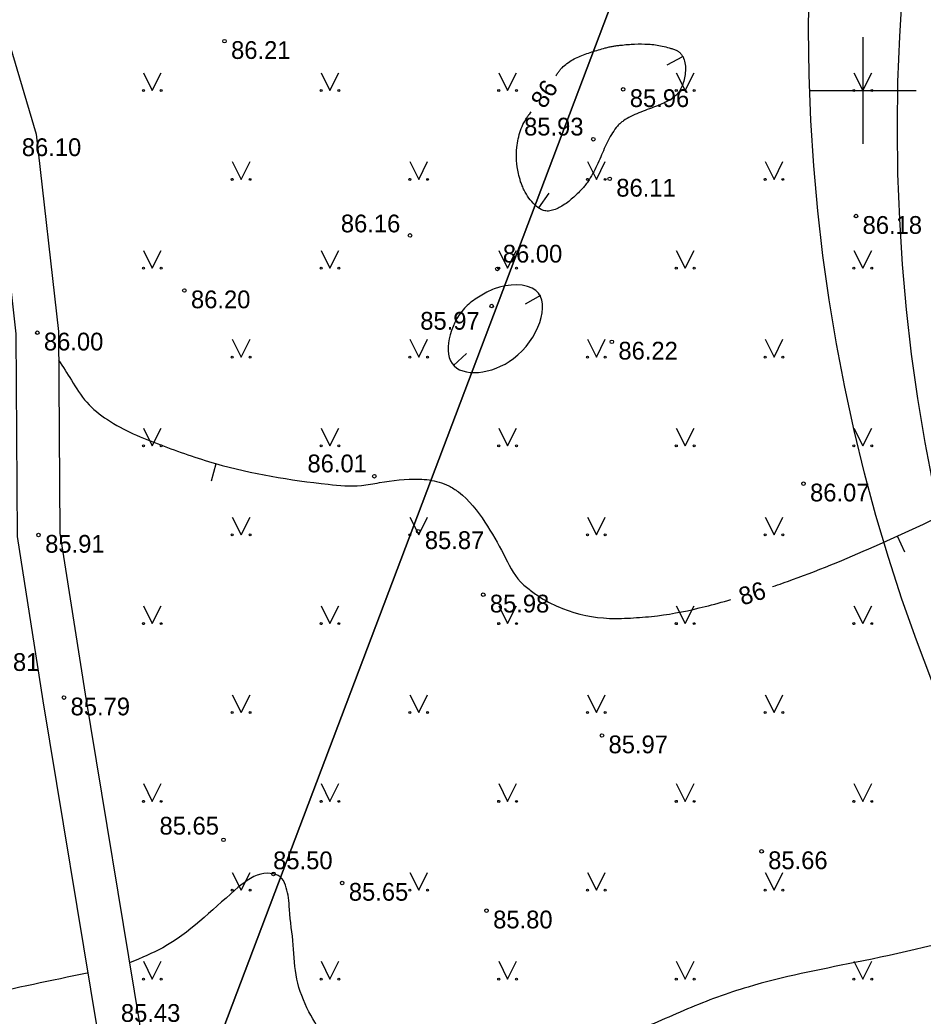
# Model space of a CAD drawing. Extents: x 576692 to 577659, y 273254 to 273799.
# Drawn here: x 577426.27 to 577451.7, y 273373.96 to 273401.99 of the extents above; entities that cross this region are included whole.
import ezdxf

# ---------------------------------------------------------------- set-up
doc = ezdxf.new("R2010")
doc.units = 0
for name, color, linetype in [('CKOM_ELEM_####_####_#', 7, 'Continuous'), ('ELEK_ELEM_####_####_#', 7, 'Continuous'), ('ELEK_VADP_VSPR_####_#', 7, 'Continuous'), ('GEOD_ELEM_####_TKST_#', 7, 'Continuous'), ('GEOD_SITP_####_TKST_#', 7, 'Continuous'), ('HIDT_REZV_####_TKST_#', 7, 'Continuous'), ('LKAN_ELEM_PAST_TKST_#', 7, 'Continuous'), ('RELJ_ELEM_####_####_#', 7, 'Continuous'), ('RELJ_HORZ_PAMT_####_#', 7, 'Continuous'), ('SILT_VADP_UDEN_####_#', 7, 'Continuous')]:
    doc.layers.add(name, color=color, linetype=linetype)

msp = doc.modelspace()

# ---------------------------------------------------------------- linework, layer by layer
at = {"layer": 'CKOM_ELEM_####_####_#'}
for p, q in [((577450, 273401.5), (577450, 273400)), ((577448.5, 273400), (577450, 273400)), ((577450, 273400), (577450, 273398.5)), ((577450, 273400), (577451.5, 273400))]:
    msp.add_line(p, q, dxfattribs=at)
at = {"layer": 'ELEK_ELEM_####_####_#'}
for points in [[(577413.683, 273433.171), (577414.384, 273428.577), (577417.043, 273421.109), (577421.162, 273412.286), (577423.234, 273406.34), (577425.55, 273398.535), (577426.162, 273393.15), (577426.197, 273387.448), (577426.921, 273382.825), (577428.445, 273373.585), (577429.287, 273365.909), (577429.848, 273358.65), (577430.948, 273354.997), (577433.405, 273351.978)], [(577414.895, 273433.183), (577415.552, 273428.871), (577418.155, 273421.565), (577422.276, 273412.738), (577424.376, 273406.708), (577426.73, 273398.775), (577427.362, 273393.222), (577427.397, 273387.544), (577428.105, 273383.015), (577429.635, 273373.749), (577430.481, 273366.021), (577431.034, 273358.872), (577432.028, 273355.574), (577434.03, 273353.141)]]:
    msp.add_lwpolyline(points, dxfattribs=at)
at = {"layer": 'ELEK_VADP_VSPR_####_#'}
for centre in [(577498.474, 273401.727), (577500.973, 273398.95)]:
    msp.add_circle(centre, 50, dxfattribs=at)
at = {"layer": 'GEOD_ELEM_####_TKST_#'}
for p, q in [((577444.491, 273400.722), (577444.933, 273400.955)), ((577441.159, 273397.108), (577440.873, 273396.697)), ((577440.504, 273393.995), (577440.938, 273394.243)), ((577438.847, 273392.599), (577438.476, 273392.263)), ((577431.664, 273389.019), (577431.793, 273389.502)), ((577451.182, 273387.01), (577450.972, 273387.464))]:
    msp.add_line(p, q, dxfattribs=at)
for points in [[(577441.363, 273400.414), (577441.418, 273400.497), (577441.473, 273400.573), (577441.534, 273400.642), (577441.672, 273400.763), (577442.002, 273400.949), (577442.372, 273401.084), (577442.562, 273401.142), (577442.749, 273401.197), (577442.858, 273401.226), (577442.968, 273401.246), (577443.077, 273401.262), (577443.186, 273401.275), (577443.38, 273401.294), (577443.574, 273401.306), (577443.965, 273401.303), (577444.356, 273401.25), (577444.551, 273401.2), (577444.647, 273401.169), (577444.696, 273401.151), (577444.744, 273401.132), (577444.814, 273401.094), (577444.872, 273401.043), (577444.955, 273400.907), (577445.006, 273400.55), (577444.932, 273400.175), (577444.86, 273400.016), (577444.77, 273399.894), (577444.691, 273399.823), (577444.601, 273399.759), (577444.397, 273399.648), (577443.932, 273399.462), (577443.468, 273399.268), (577443.265, 273399.148), (577443.177, 273399.078), (577443.098, 273399), (577442.955, 273398.81), (577442.833, 273398.596), (577442.621, 273398.13), (577442.394, 273397.653), (577442.256, 273397.428), (577442.176, 273397.322), (577442.088, 273397.221), (577441.828, 273396.969), (577441.529, 273396.747), (577441.225, 273396.62), (577441.081, 273396.611), (577441.013, 273396.625), (577440.98, 273396.636), (577440.949, 273396.651), (577440.765, 273396.786), (577440.602, 273396.975), (577440.467, 273397.198), (577440.413, 273397.316), (577440.389, 273397.375), (577440.368, 273397.434), (577440.305, 273397.667), (577440.262, 273398.401), (577440.365, 273398.874), (577440.459, 273399.092), (577440.517, 273399.194), (577440.582, 273399.292), (577440.664, 273399.404)], [(577447.462, 273386.042), (577448.021, 273386.239), (577450.468, 273387.234), (577453.725, 273388.861), (577455.26, 273389.838), (577456.701, 273390.983), (577457.135, 273391.495), (577457.984, 273392.744), (577458.738, 273394.045), (577458.969, 273394.564), (577459.152, 273395.105), (577459.333, 273395.65), (577459.554, 273396.179), (577459.974, 273396.753), (577460.593, 273397.196), (577461.272, 273397.423), (577462.273, 273397.638), (577462.774, 273397.743), (577463.272, 273397.856), (577464.296, 273398.13), (577464.806, 273398.207), (577465.056, 273398.2), (577465.178, 273398.18), (577465.3, 273398.149), (577465.993, 273397.764), (577466.58, 273397.181), (577467.136, 273396.532), (577467.738, 273395.952), (577468.845, 273395.099), (577470.622, 273393.736), (577471.12, 273393.258), (577471.337, 273392.983), (577471.543, 273392.686), (577471.82, 273392.145), (577471.957, 273391.571), (577471.962, 273391), (577471.899, 273390.426), (577471.841, 273389.854), (577471.865, 273389.286), (577472.149, 273387.542), (577472.241, 273387.002), (577472.309, 273386.735), (577472.408, 273386.471), (577472.78, 273386.044), (577473.303, 273385.809), (577474.014, 273385.652), (577474.725, 273385.541), (577476.154, 273385.454), (577476.828, 273385.463)], [(577439.23, 273394.215), (577439.627, 273394.422), (577440.796, 273394.372), (577440.164, 273392.456), (577438.438, 273392.319), (577438.862, 273393.954), (577439.23, 273394.215)], [(577427.362, 273392.413), (577427.722, 273391.851), (577428.154, 273391.229), (577428.734, 273390.741), (577430.235, 273390.029), (577431.775, 273389.507), (577434.952, 273388.92), (577435.886, 273388.887), (577436.393, 273388.968), (577437.513, 273389.066), (577438.071, 273388.984), (577438.346, 273388.874), (577438.617, 273388.706), (577439.363, 273387.856), (577439.891, 273386.946), (577440.364, 273386.178), (577440.64, 273385.938), (577440.931, 273385.735), (577441.546, 273385.427), (577442.873, 273385.149), (577443.544, 273385.163), (577444.219, 273385.223), (577445.56, 273385.481), (577446.289, 273385.677)]]:
    msp.add_spline(points, degree=3, dxfattribs=at)
at = {"layer": 'GEOD_SITP_####_TKST_#'}
for points in [[(577428.168, 273375.168), (577425.139, 273374.524), (577422.826, 273374.012), (577421.708, 273373.799), (577420.774, 273373.753), (577420.519, 273373.817), (577420.27, 273373.998), (577420.215, 273374.174), (577420.192, 273374.445), (577420.452, 273375.593), (577420.77, 273377.049), (577420.839, 273377.78), (577420.801, 273378.145), (577420.758, 273378.327), (577420.605, 273378.529), (577420.356, 273378.736), (577419.735, 273378.92), (577419.279, 273378.779), (577418.774, 273378.388), (577418.548, 273378.191), (577418.308, 273378.004), (577417.593, 273377.512), (577416.866, 273377.059), (577415.479, 273376.297), (577414.768, 273376.01), (577414.048, 273375.75), (577412.594, 273375.276), (577410.845, 273374.731), (577409.09, 273374.234), (577405.568, 273373.347), (577404.8, 273373.416), (577404.197, 273373.813), (577403.641, 273374.234), (577402.637, 273375.138), (577400.863, 273377.135), (577400.246, 273377.889), (577397.139, 273381.946), (577394.643, 273385.194), (577394.142, 273385.923), (577389.748, 273392.641), (577389.025, 273393.685), (577388.671, 273394.211), (577388.503, 273394.481), (577388.344, 273394.756), (577388.194, 273395.081), (577387.08, 273397.531), (577386.491, 273398.74), (577385.827, 273399.914), (577385.168, 273400.844), (577384.435, 273401.715), (577382.946, 273403.439), (577382.886, 273403.517), (577382.101, 273404.728), (577381.363, 273405.968), (577379.875, 273408.44), (577379.085, 273409.645), (577377.613, 273411.807), (577377.113, 273412.672), (577375.561, 273415.995), (577375.548, 273416.03), (577375.543, 273416.041), (577375.54, 273416.049), (577375.316, 273417.411), (577375.414, 273418.826), (577375.464, 273419.186), (577375.526, 273419.545), (577375.594, 273420.266), (577375.521, 273421.363), (577375.434, 273422.397), (577375.251, 273423.095), (577375.076, 273423.421), (577374.843, 273423.729), (577374.575, 273423.928)], [(577429.591, 273361.951), (577428.311, 273361.772), (577427.265, 273361.772), (577424.852, 273362.177), (577423.195, 273361.65), (577421.402, 273360.267), (577420, 273360), (577419.611, 273359.734), (577419.101, 273357.06), (577418.153, 273356.539), (577416.36, 273356.29), (577414.77, 273356.692), (577414.204, 273357.222), (577414.068, 273358.431), (577414.75, 273360), (577412.925, 273359.58), (577411.269, 273359.239), (577409.996, 273359.395), (577407.012, 273360.145), (577404.198, 273360.541), (577401.27, 273360.711), (577398.625, 273361.263), (577395.896, 273362.55), (577394.467, 273363.895), (577392.827, 273365.875), (577391.37, 273367.743), (577389.588, 273370.842), (577388.428, 273374.351), (577387.382, 273378.908), (577385.882, 273384.893), (577385.006, 273387.129), (577383.563, 273389.463), (577382.149, 273391.657), (577381.116, 273393.793), (577379.843, 273396.411), (577378.669, 273398.449), (577376.774, 273401.208), (577375.388, 273403.458), (577374.087, 273405.552), (577372.744, 273407.052), (577371.612, 273409.075), (577370.34, 273411.755)], [(577511.732, 273364.594), (577511.562, 273364.558), (577511.107, 273364.508), (577510.647, 273364.501), (577509.741, 273364.413), (577505.19, 273363.188), (577500.313, 273361.873), (577498.887, 273361.548), (577497.249, 273360.799), (577496.083, 273359.127), (577495.848, 273359.093), (577495.649, 273359.111), (577495.367, 273359.358), (577495.16, 273360.007), (577494.865, 273360.851), (577494.113, 273361.5), (577493.543, 273361.538), (577493.259, 273361.569), (577492.105, 273361.507), (577491.441, 273361.406), (577491.1, 273361.549), (577490.774, 273361.721), (577490.136, 273362.095), (577488.854, 273362.92), (577487.517, 273363.622), (577485.112, 273364.31), (577481.113, 273365.399), (577479.897, 273366.05), (577478.135, 273367.627), (577475.631, 273369.775), (577474.312, 273370.753), (577473.609, 273371.18), (577472.869, 273371.552), (577469.855, 273372.594), (577466.78, 273373.388), (577465.001, 273373.83), (577464.223, 273374.186), (577459.388, 273376.481), (577458.673, 273376.798), (577456.568, 273377.186), (577453.633, 273376.428), (577449.772, 273375.463), (577446.768, 273374.776), (577445.064, 273374.159), (577444.228, 273373.798), (577443.38, 273373.464), (577440.52, 273372.636), (577439.316, 273372.396), (577438.081, 273372.309), (577436.842, 273372.425), (577436.231, 273372.576), (577435.629, 273372.797), (577434.908, 273373.329), (577434.406, 273374.083), (577434.067, 273375.002), (577433.966, 273375.957), (577433.862, 273376.955), (577433.832, 273377.29), (577433.771, 273377.567), (577433.646, 273377.832), (577433.409, 273377.959), (577433.057, 273377.953), (577432.325, 273377.502), (577430.291, 273375.883), (577429.379, 273375.466)]]:
    msp.add_spline(points, degree=3, dxfattribs=at)
at = {"layer": 'LKAN_ELEM_PAST_TKST_#'}
for p, q in [((577429.75, 273400.5), (577430, 273400)), ((577430, 273400), (577430.25, 273400.5)), ((577434.75, 273400.5), (577435, 273400)), ((577435, 273400), (577435.25, 273400.5)), ((577439.75, 273400.5), (577440, 273400)), ((577440, 273400), (577440.25, 273400.5)), ((577444.75, 273400.5), (577445, 273400)), ((577445, 273400), (577445.25, 273400.5)), ((577449.75, 273400.5), (577450, 273400)), ((577450, 273400), (577450.25, 273400.5)), ((577432.25, 273398), (577432.5, 273397.5)), ((577432.5, 273397.5), (577432.75, 273398)), ((577437.25, 273398), (577437.5, 273397.5)), ((577437.5, 273397.5), (577437.75, 273398)), ((577442.25, 273398), (577442.5, 273397.5)), ((577442.5, 273397.5), (577442.75, 273398)), ((577447.25, 273398), (577447.5, 273397.5)), ((577447.5, 273397.5), (577447.75, 273398)), ((577429.75, 273395.5), (577430, 273395)), ((577430, 273395), (577430.25, 273395.5)), ((577434.75, 273395.5), (577435, 273395)), ((577435, 273395), (577435.25, 273395.5)), ((577439.75, 273395.5), (577440, 273395)), ((577440, 273395), (577440.25, 273395.5)), ((577444.75, 273395.5), (577445, 273395)), ((577445, 273395), (577445.25, 273395.5)), ((577449.75, 273395.5), (577450, 273395)), ((577450, 273395), (577450.25, 273395.5)), ((577432.25, 273393), (577432.5, 273392.5)), ((577432.5, 273392.5), (577432.75, 273393)), ((577437.25, 273393), (577437.5, 273392.5)), ((577437.5, 273392.5), (577437.75, 273393)), ((577442.25, 273393), (577442.5, 273392.5)), ((577442.5, 273392.5), (577442.75, 273393)), ((577447.25, 273393), (577447.5, 273392.5)), ((577447.5, 273392.5), (577447.75, 273393)), ((577429.75, 273390.5), (577430, 273390)), ((577430, 273390), (577430.25, 273390.5)), ((577434.75, 273390.5), (577435, 273390)), ((577435, 273390), (577435.25, 273390.5)), ((577439.75, 273390.5), (577440, 273390)), ((577440, 273390), (577440.25, 273390.5)), ((577444.75, 273390.5), (577445, 273390)), ((577445, 273390), (577445.25, 273390.5)), ((577449.75, 273390.5), (577450, 273390)), ((577450, 273390), (577450.25, 273390.5)), ((577432.25, 273388), (577432.5, 273387.5)), ((577432.5, 273387.5), (577432.75, 273388)), ((577437.25, 273388), (577437.5, 273387.5)), ((577437.5, 273387.5), (577437.75, 273388)), ((577442.25, 273388), (577442.5, 273387.5)), ((577442.5, 273387.5), (577442.75, 273388)), ((577447.25, 273388), (577447.5, 273387.5)), ((577447.5, 273387.5), (577447.75, 273388)), ((577429.75, 273385.5), (577430, 273385)), ((577430, 273385), (577430.25, 273385.5)), ((577434.75, 273385.5), (577435, 273385)), ((577435, 273385), (577435.25, 273385.5)), ((577439.75, 273385.5), (577440, 273385)), ((577440, 273385), (577440.25, 273385.5)), ((577444.75, 273385.5), (577445, 273385)), ((577445, 273385), (577445.25, 273385.5)), ((577449.75, 273385.5), (577450, 273385)), ((577450, 273385), (577450.25, 273385.5)), ((577432.25, 273383), (577432.5, 273382.5)), ((577432.5, 273382.5), (577432.75, 273383)), ((577437.25, 273383), (577437.5, 273382.5)), ((577437.5, 273382.5), (577437.75, 273383)), ((577442.25, 273383), (577442.5, 273382.5)), ((577442.5, 273382.5), (577442.75, 273383)), ((577447.25, 273383), (577447.5, 273382.5)), ((577447.5, 273382.5), (577447.75, 273383)), ((577429.75, 273380.5), (577430, 273380)), ((577430, 273380), (577430.25, 273380.5)), ((577434.75, 273380.5), (577435, 273380)), ((577435, 273380), (577435.25, 273380.5)), ((577439.75, 273380.5), (577440, 273380)), ((577440, 273380), (577440.25, 273380.5)), ((577444.75, 273380.5), (577445, 273380)), ((577445, 273380), (577445.25, 273380.5)), ((577449.75, 273380.5), (577450, 273380)), ((577450, 273380), (577450.25, 273380.5)), ((577432.25, 273378), (577432.5, 273377.5)), ((577432.5, 273377.5), (577432.75, 273378)), ((577437.25, 273378), (577437.5, 273377.5)), ((577437.5, 273377.5), (577437.75, 273378)), ((577442.25, 273378), (577442.5, 273377.5)), ((577442.5, 273377.5), (577442.75, 273378)), ((577447.25, 273378), (577447.5, 273377.5)), ((577447.5, 273377.5), (577447.75, 273378)), ((577429.75, 273375.5), (577430, 273375)), ((577430, 273375), (577430.25, 273375.5)), ((577434.75, 273375.5), (577435, 273375)), ((577435, 273375), (577435.25, 273375.5)), ((577439.75, 273375.5), (577440, 273375)), ((577440, 273375), (577440.25, 273375.5)), ((577444.75, 273375.5), (577445, 273375)), ((577445, 273375), (577445.25, 273375.5)), ((577449.75, 273375.5), (577450, 273375)), ((577450, 273375), (577450.25, 273375.5))]:
    msp.add_line(p, q, dxfattribs=at)
for centre, radius in [((577429.75, 273400), 0.028), ((577430.25, 273400), 0.0263), ((577434.75, 273400), 0.028), ((577435.25, 273400), 0.0263), ((577439.75, 273400), 0.028), ((577440.25, 273400), 0.0263), ((577444.75, 273400), 0.028), ((577445.25, 273400), 0.0263), ((577449.75, 273400), 0.028), ((577450.25, 273400), 0.0263), ((577432.25, 273397.5), 0.028), ((577432.75, 273397.5), 0.0263), ((577437.25, 273397.5), 0.028), ((577437.75, 273397.5), 0.0263), ((577442.25, 273397.5), 0.028), ((577442.75, 273397.5), 0.0263), ((577447.25, 273397.5), 0.028), ((577447.75, 273397.5), 0.0263), ((577429.75, 273395), 0.028), ((577430.25, 273395), 0.0263), ((577434.75, 273395), 0.028), ((577435.25, 273395), 0.0263), ((577439.75, 273395), 0.028), ((577440.25, 273395), 0.0263), ((577444.75, 273395), 0.028), ((577445.25, 273395), 0.0263), ((577449.75, 273395), 0.028), ((577450.25, 273395), 0.0263), ((577432.25, 273392.5), 0.028), ((577432.75, 273392.5), 0.0263), ((577437.25, 273392.5), 0.028), ((577437.75, 273392.5), 0.0263), ((577442.25, 273392.5), 0.028), ((577442.75, 273392.5), 0.0263), ((577447.25, 273392.5), 0.028), ((577447.75, 273392.5), 0.0263), ((577429.75, 273390), 0.028), ((577430.25, 273390), 0.0263), ((577434.75, 273390), 0.028), ((577435.25, 273390), 0.0263), ((577439.75, 273390), 0.028), ((577440.25, 273390), 0.0263), ((577444.75, 273390), 0.028), ((577445.25, 273390), 0.0263), ((577449.75, 273390), 0.028), ((577450.25, 273390), 0.0263), ((577432.25, 273387.5), 0.028), ((577432.75, 273387.5), 0.0263), ((577437.25, 273387.5), 0.028), ((577437.75, 273387.5), 0.0263), ((577442.25, 273387.5), 0.028), ((577442.75, 273387.5), 0.0263), ((577447.25, 273387.5), 0.028), ((577447.75, 273387.5), 0.0263), ((577429.75, 273385), 0.028), ((577430.25, 273385), 0.0263), ((577434.75, 273385), 0.028), ((577435.25, 273385), 0.0263), ((577439.75, 273385), 0.028), ((577440.25, 273385), 0.0263), ((577444.75, 273385), 0.028), ((577445.25, 273385), 0.0263), ((577449.75, 273385), 0.028), ((577450.25, 273385), 0.0263), ((577432.25, 273382.5), 0.028), ((577432.75, 273382.5), 0.0263), ((577437.25, 273382.5), 0.028), ((577437.75, 273382.5), 0.0263), ((577442.25, 273382.5), 0.028), ((577442.75, 273382.5), 0.0263), ((577447.25, 273382.5), 0.028), ((577447.75, 273382.5), 0.0263), ((577429.75, 273380), 0.028), ((577430.25, 273380), 0.0263), ((577434.75, 273380), 0.028), ((577435.25, 273380), 0.0263), ((577439.75, 273380), 0.028), ((577440.25, 273380), 0.0263), ((577444.75, 273380), 0.028), ((577445.25, 273380), 0.0263), ((577449.75, 273380), 0.028), ((577450.25, 273380), 0.0263), ((577432.25, 273377.5), 0.028), ((577432.75, 273377.5), 0.0263), ((577437.25, 273377.5), 0.028), ((577437.75, 273377.5), 0.0263), ((577442.25, 273377.5), 0.028), ((577442.75, 273377.5), 0.0263), ((577447.25, 273377.5), 0.028), ((577447.75, 273377.5), 0.0263), ((577429.75, 273375), 0.028), ((577430.25, 273375), 0.0263), ((577434.75, 273375), 0.028), ((577435.25, 273375), 0.0263), ((577439.75, 273375), 0.028), ((577440.25, 273375), 0.0263), ((577444.75, 273375), 0.028), ((577445.25, 273375), 0.0263), ((577449.75, 273375), 0.028), ((577450.25, 273375), 0.0263)]:
    msp.add_circle(centre, radius, dxfattribs=at)
at = {"layer": 'RELJ_ELEM_####_####_#'}
for centre in [(577432.031, 273401.388), (577443.254, 273400.035), (577442.412, 273398.629), (577442.875, 273397.514), (577449.808, 273396.467), (577437.254, 273395.923), (577439.713, 273394.981), (577430.902, 273394.373), (577439.553, 273393.935), (577426.762, 273393.186), (577442.934, 273392.93), (577436.25, 273389.147), (577448.329, 273388.939), (577426.797, 273387.496), (577437.485, 273387.599), (577439.315, 273385.814), (577427.513, 273382.92), (577442.656, 273381.853), (577432.004, 273378.919), (577447.15, 273378.593), (577433.409, 273377.959), (577435.345, 273377.705), (577439.408, 273376.926)]:
    msp.add_circle(centre, 0.05, dxfattribs=at)
at = {"layer": 'SILT_VADP_UDEN_####_#'}
for points in [[(577460.291, 273448.287), (577398.842, 273286.137), (577289.601, 273346.432), (577272.786, 273380.42), (577302.254, 273414.066), (577315.625, 273397.603), (577368.017, 273418.909), (577393.627, 273501.735), (577402.179, 273529.391)], [(577460.819, 273281.88), (577398.842, 273286.137), (577460.291, 273448.287)], [(577460.819, 273281.88), (577398.842, 273286.137), (577460.291, 273448.287)]]:
    msp.add_lwpolyline(points, dxfattribs=at)

# ---------------------------------------------------------------- texts
at = {"layer": 'HIDT_REZV_####_TKST_#'}
for s, p in [(' 86.21', (577432.031, 273400.888)), (' 85.96', (577443.254, 273399.535)), (' 85.93', (577440.279, 273398.734)), (' 86.10', (577426.14, 273398.155)), (' 86.11', (577442.875, 273397.014)), (' 86.16', (577435.121, 273396.009)), (' 86.18', (577449.808, 273395.967)), (' 86.00', (577439.681, 273395.159)), (' 86.20', (577430.902, 273393.873)), (' 85.97', (577437.356, 273393.27)), (' 86.00', (577426.762, 273392.686)), (' 86.22', (577442.934, 273392.43)), (' 86.01', (577434.181, 273389.257)), (' 86.07', (577448.329, 273388.439)), (' 85.91', (577426.797, 273386.996)), (' 85.87', (577437.485, 273387.099)), (' 85.98', (577439.315, 273385.314)), (' 85.81', (577424.961, 273383.67)), (' 85.79', (577427.513, 273382.42)), (' 85.97', (577442.656, 273381.353)), (' 85.65', (577430.016, 273379.065)), (' 85.50', (577433.215, 273378.09)), (' 85.66', (577447.15, 273378.093)), (' 85.65', (577435.345, 273377.205)), (' 85.80', (577439.408, 273376.426)), (' 85.43', (577428.93, 273373.796))]:
    msp.add_text(s, height=0.5, dxfattribs=at).set_placement(p)
at = {"layer": 'RELJ_HORZ_PAMT_####_#'}
for rotation, p in [(56.7709, (577441.037, 273399.459)), (17.3168, (577446.605, 273385.506))]:
    msp.add_text('86', height=0.5, rotation=rotation, dxfattribs=at).set_placement(p)

doc.saveas('drawing.dxf')
